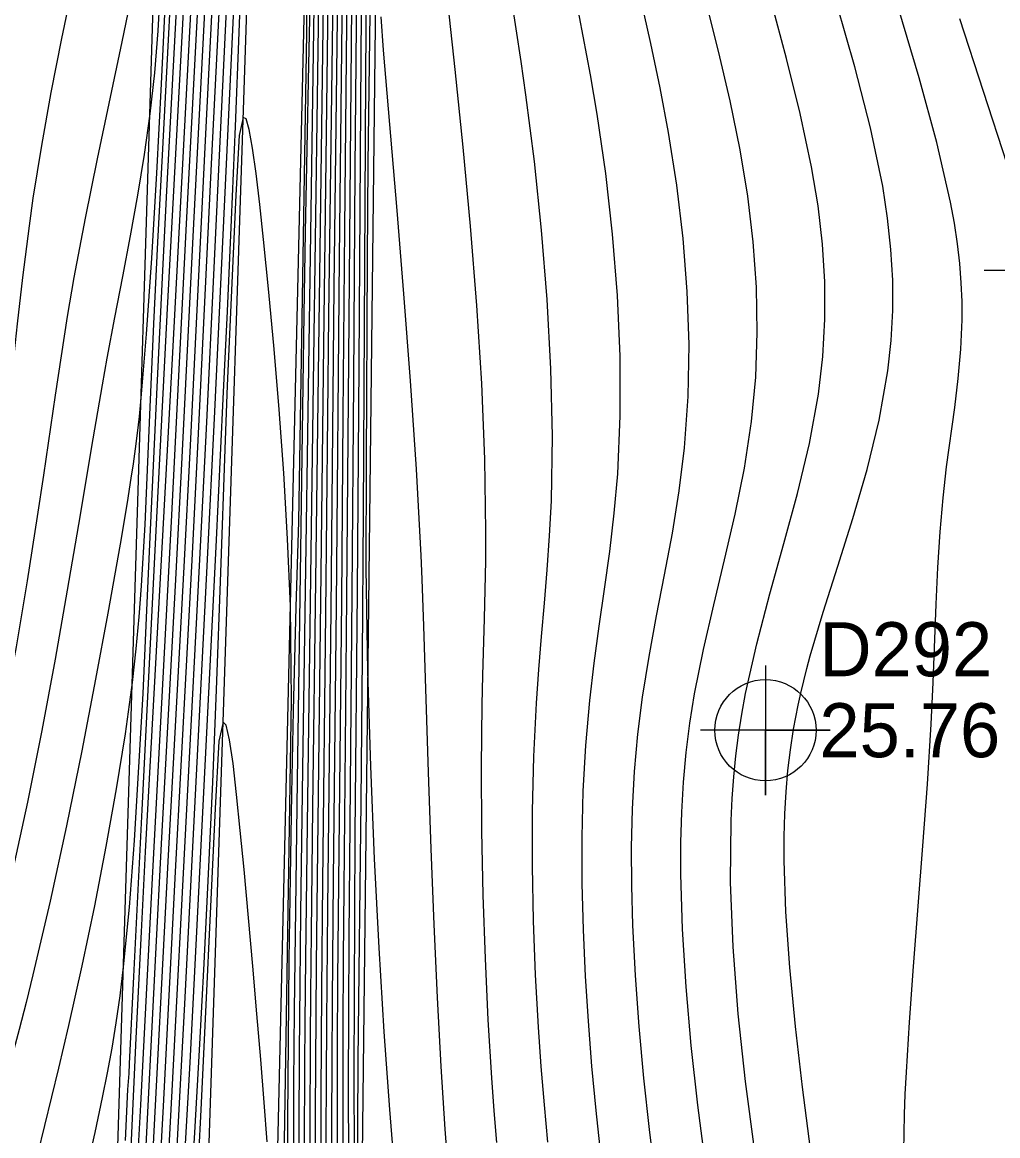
# Model space of a CAD drawing. Extents: x 2356077 to 2359823, y 225951 to 227822.
# Drawn here: x 2356280.3 to 2356325.4, y 227244.7 to 227296.2 of the extents above; entities that cross this region are included whole.
import ezdxf

# ---------------------------------------------------------------- set-up
doc = ezdxf.new("R2010")
doc.units = 0
for name, color, linetype in [('DTM Contours Major', 7, 'Continuous'), ('DTM Contours Minor', 7, 'Continuous'), ('Exist DTM Breakline', 7, 'Continuous'), ('Exist DTM Regular Point CELL', 7, 'Continuous'), ('Exist DTM Regular Point Cogo Elevation', 7, 'Continuous'), ('Exist DTM Regular Point Cogo Number', 7, 'Continuous'), ('PH Exist DTM Point', 7, 'Continuous')]:
    doc.layers.add(name, color=color, linetype=linetype)

msp = doc.modelspace()

# ---------------------------------------------------------------- linework, layer by layer
at = {"layer": 'DTM Contours Major'}
for points in [[(2356295.918, 227237.294), (2356295.922, 227237.559), (2356295.803, 227239.008), (2356295.838, 227248.161), (2356295.884, 227252.287), (2356295.939, 227256.232), (2356295.985, 227260.127), (2356296.049, 227266.841), (2356296.096, 227273.476), (2356296.203, 227293.656), (2356296.335, 227314.38)], [(2356293.364, 227244.166), (2356293.377, 227247.957), (2356293.391, 227249.899), (2356293.418, 227252.897), (2356293.494, 227259.091), (2356293.669, 227271.698), (2356293.803, 227281.731), (2356293.994, 227294.945), (2356294.091, 227302.669)], [(2356289.588, 227300.646), (2356289.045, 227289.662), (2356288.441, 227277.181), (2356288.158, 227271.62), (2356287.377, 227256.895), (2356286.81, 227246.053), (2356286.16, 227233.984), (2356286.007, 227230.988), (2356285.87, 227228.104), (2356285.598, 227224.659), (2356285.091, 227214.157)], [(2356287.918, 227299.885), (2356287.01, 227282.968), (2356286.448, 227272.079), (2356285.823, 227259.761), (2356285.443, 227252.052), (2356285.237, 227248.009), (2356285.226, 227247.561), (2356285.169, 227246.824), (2356285.055, 227244.449)], [(2356294.408, 227208.368), (2356294.464, 227225.413), (2356294.611, 227228.644), (2356294.626, 227230.414), (2356294.681, 227234.158), (2356294.644, 227237.882), (2356294.632, 227239.77), (2356294.624, 227242.472), (2356294.624, 227245.251), (2356294.633, 227248.078), (2356294.649, 227250.923), (2356294.696, 227256.559), (2356294.838, 227269.25), (2356294.979, 227285.33), (2356295.134, 227299.127)], [(2356307.07, 227243.82), (2356306.85, 227245.85), (2356306.657, 227247.903), (2356306.494, 227249.975), (2356306.364, 227252.059), (2356306.267, 227254.204), (2356306.214, 227256.35), (2356306.21, 227258.492), (2356306.262, 227260.622), (2356306.375, 227262.735), (2356306.557, 227264.823), (2356306.761, 227266.546), (2356306.996, 227268.262), (2356307.243, 227269.984), (2356307.482, 227271.724), (2356307.693, 227273.497), (2356307.855, 227275.317), (2356307.974, 227277.995), (2356307.966, 227280.759), (2356307.844, 227283.574), (2356307.617, 227286.405), (2356307.299, 227289.216), (2356306.899, 227291.972), (2356306.59, 227293.788), (2356306.26, 227295.582), (2356305.573, 227299.18)], [(2356285.444, 227297.94), (2356284.909, 227295.318), (2356283.763, 227289.896), (2356283.204, 227287.147), (2356282.689, 227284.407), (2356282.379, 227282.594), (2356282.091, 227280.784), (2356281.817, 227278.965), (2356281.275, 227275.253), (2356280.991, 227273.335), (2356280.526, 227270.36), (2356280.012, 227267.309), (2356279.446, 227264.231), (2356278.823, 227261.179), (2356278.142, 227258.203), (2356277.398, 227255.356), (2356276.948, 227253.811), (2356276.481, 227252.306), (2356276.001, 227250.823), (2356275.022, 227247.848), (2356274.531, 227246.319), (2356273.707, 227243.617)], [(2356321.095, 227243.987), (2356321.102, 227244.791), (2356321.123, 227245.662), (2356321.159, 227246.605), (2356321.21, 227247.623), (2356321.356, 227249.94), (2356321.547, 227252.513), (2356321.981, 227258.099), (2356322.185, 227260.95), (2356322.353, 227263.732), (2356322.444, 227265.656), (2356322.592, 227269.281), (2356322.672, 227270.987), (2356322.775, 227272.628), (2356322.911, 227274.205), (2356323.076, 227275.634), (2356323.447, 227278.386), (2356323.611, 227279.734), (2356323.733, 227281.082), (2356323.793, 227282.441), (2356323.79, 227283.294), (2356323.753, 227284.161), (2356323.683, 227285.05), (2356323.578, 227285.966), (2356323.436, 227286.914), (2356323.257, 227287.9), (2356322.621, 227290.662), (2356321.797, 227293.654), (2356320.857, 227296.811)], [(2356291.625, 227244.402), (2356291.493, 227246.214), (2356291.336, 227248.202), (2356291.159, 227250.322), (2356290.967, 227252.525), (2356290.766, 227254.768), (2356290.559, 227257.002), (2356290.388, 227258.803), (2356290.219, 227260.469), (2356290.053, 227261.902), (2356289.891, 227263.004), (2356289.737, 227263.677), (2356289.59, 227263.822), (2356289.389, 227262.949), (2356289.22, 227259.826), (2356288.568, 227245.883), (2356288.455, 227243.775)]]:
    msp.add_lwpolyline(points, dxfattribs=at)
at = {"layer": 'DTM Contours Minor'}
for points in [[(2356290.045, 227303.222), (2356289.469, 227291.356), (2356288.817, 227277.716), (2356288.544, 227272.244), (2356287.218, 227246.76), (2356286.61, 227235.538), (2356286.475, 227232.889), (2356286.352, 227230.291), (2356286.17, 227227.801), (2356285.502, 227213.952)], [(2356287.746, 227302.883), (2356286.96, 227288.126), (2356286.769, 227284.408), (2356286.52, 227279.336), (2356286.19, 227272.059), (2356286.036, 227268.647), (2356285.869, 227265.155), (2356285.475, 227258.35), (2356285.239, 227255.25), (2356284.972, 227252.492), (2356284.809, 227251.15), (2356284.632, 227249.909), (2356284.44, 227248.735), (2356284.23, 227247.593), (2356283.999, 227246.449), (2356283.648, 227244.827), (2356282.44, 227239.473)], [(2356295.255, 227207.82), (2356295.327, 227229.558), (2356295.507, 227234.21), (2356295.488, 227235.332), (2356295.495, 227236.584), (2356295.451, 227239.055), (2356295.435, 227240.32), (2356295.409, 227243.555), (2356295.401, 227246.944), (2356295.407, 227250.417), (2356295.424, 227253.907), (2356295.449, 227257.345), (2356295.567, 227269.797), (2356295.639, 227279.602), (2356295.708, 227289.417), (2356295.824, 227302.795)], [(2356295.537, 227207.637), (2356295.614, 227230.939), (2356295.763, 227234.889), (2356295.777, 227235.553), (2356295.789, 227236.402), (2356295.716, 227240.29), (2356295.677, 227243.813), (2356295.662, 227247.477), (2356295.665, 227251.213), (2356295.682, 227254.951), (2356295.708, 227258.624), (2356295.809, 227269.89), (2356295.882, 227280.395), (2356295.962, 227292.385), (2356296.046, 227303.171)], [(2356287.398, 227302.242), (2356286.766, 227290.065), (2356286.563, 227286.041), (2356286.377, 227282.256), (2356286.185, 227278.044), (2356285.967, 227272.97), (2356285.806, 227270.13), (2356285.698, 227268.697), (2356285.558, 227267.215), (2356285.38, 227265.656), (2356285.053, 227263.28), (2356284.647, 227260.736), (2356284.17, 227258.068), (2356283.635, 227255.322), (2356283.053, 227252.543), (2356282.434, 227249.777), (2356281.971, 227247.81), (2356281.006, 227243.829)], [(2356294.973, 227208.003), (2356295.039, 227228.176), (2356295.187, 227231.775), (2356295.245, 227232.92), (2356295.21, 227234.301), (2356295.223, 227235.789), (2356295.178, 227238.693), (2356295.163, 227240.184), (2356295.145, 227243.215), (2356295.141, 227246.383), (2356295.149, 227249.629), (2356295.166, 227252.895), (2356295.19, 227256.125), (2356295.272, 227264.459), (2356295.324, 227269.638), (2356295.395, 227278.816), (2356295.465, 227288.036), (2356295.602, 227302.409)], [(2356286.893, 227301.715), (2356286.565, 227295.822), (2356286.412, 227293.878), (2356286.196, 227291.985), (2356285.931, 227290.104), (2356285.624, 227288.22), (2356285.286, 227286.334), (2356284.931, 227284.446), (2356284.571, 227282.558), (2356284.217, 227280.671), (2356283.995, 227279.44), (2356283.563, 227276.943), (2356282.894, 227272.965), (2356282.378, 227269.934), (2356281.814, 227266.732), (2356281.2, 227263.437), (2356280.537, 227260.124), (2356279.824, 227256.868)], [(2356289.332, 227302.081), (2356288.759, 227290.746), (2356288.063, 227276.632), (2356287.773, 227271.009), (2356287.039, 227257.368), (2356286.279, 227242.798), (2356285.542, 227229.08), (2356285.377, 227225.927), (2356285.026, 227221.517), (2356284.681, 227214.363)], [(2356288.977, 227301.488), (2356288.197, 227286.296), (2356287.684, 227276.072), (2356287.388, 227270.419), (2356286.725, 227258.182), (2356286.458, 227253.098), (2356285.917, 227242.394), (2356285.723, 227238.648), (2356285.516, 227234.795), (2356285.3, 227230.962), (2356285.076, 227227.276), (2356284.85, 227223.865), (2356284.453, 227218.374), (2356284.27, 227214.568)], [(2356290.263, 227300.793), (2356289.193, 227278.208), (2356288.839, 227271.044), (2356287.807, 227250.778), (2356287.456, 227244.174), (2356287.063, 227237.064), (2356286.941, 227234.754), (2356286.826, 227232.452), (2356286.742, 227230.943), (2356285.913, 227213.746)], [(2356290.52, 227301.062), (2356290.325, 227295.74), (2356290.15, 227291.393), (2356289.965, 227287.074), (2356289.776, 227282.849), (2356289.586, 227278.786), (2356289.254, 227271.94), (2356288.426, 227255.348), (2356288.239, 227251.681), (2356288.049, 227248.068), (2356287.858, 227244.57), (2356287.401, 227236.565), (2356287.29, 227234.574), (2356287.315, 227234.085), (2356286.324, 227213.541)], [(2356292.582, 227242.867), (2356292.59, 227245.456), (2356292.614, 227249.073), (2356292.654, 227252.815), (2356292.707, 227256.64), (2356292.775, 227260.503), (2356292.856, 227264.359), (2356292.978, 227269.152), (2356293.094, 227273.109), (2356293.463, 227295.718), (2356293.43, 227300.208)], [(2356302.255, 227244.36), (2356302.135, 227245.825), (2356302.024, 227247.354), (2356301.861, 227250.037), (2356301.728, 227252.874), (2356301.628, 227255.809), (2356301.567, 227258.786), (2356301.549, 227261.749), (2356301.579, 227264.643), (2356301.61, 227265.982), (2356301.687, 227268.623), (2356301.721, 227269.947), (2356301.746, 227271.289), (2356301.756, 227272.66), (2356301.705, 227275.998), (2356301.559, 227279.502), (2356301.333, 227283.114), (2356301.043, 227286.778), (2356300.705, 227290.438), (2356300.334, 227294.036), (2356299.661, 227300.172)], [(2356311.913, 227243.353), (2356311.559, 227246.095), (2356311.257, 227248.847), (2356311.017, 227251.572), (2356310.853, 227254.232), (2356310.778, 227256.787), (2356310.78, 227258.244), (2356310.821, 227259.661), (2356310.901, 227261.049), (2356311.025, 227262.417), (2356311.194, 227263.777), (2356311.411, 227265.138), (2356311.818, 227267.18), (2356312.294, 227269.248), (2356312.797, 227271.339), (2356313.285, 227273.452), (2356313.716, 227275.585), (2356314.049, 227277.737), (2356314.242, 227279.793), (2356314.314, 227281.865), (2356314.272, 227283.952), (2356314.122, 227286.055), (2356313.868, 227288.173), (2356313.518, 227290.308), (2356313.052, 227292.583), (2356312.513, 227294.883), (2356311.338, 227299.578)], [(2356292.852, 227242.518), (2356292.862, 227245.55), (2356292.87, 227247.098), (2356292.899, 227250.484), (2356292.938, 227253.991), (2356293.036, 227261.12), (2356293.19, 227271.751), (2356293.344, 227282.71), (2356293.405, 227286.507), (2356293.474, 227290.376), (2356293.553, 227294.271), (2356293.67, 227299.177)], [(2356294.69, 227208.185), (2356294.752, 227226.794), (2356294.899, 227230.22), (2356294.908, 227231.717), (2356294.953, 227234.985), (2356294.929, 227236.635), (2356294.91, 227238.295), (2356294.896, 227239.99), (2356294.883, 227242.85), (2356294.882, 227245.818), (2356294.891, 227248.85), (2356294.908, 227251.904), (2356294.958, 227257.899), (2356295.081, 227269.45), (2356295.152, 227278.035), (2356295.223, 227286.678), (2356295.355, 227299.345)], [(2356309.618, 227242.592), (2356309.324, 227244.958), (2356309.064, 227247.344), (2356308.845, 227249.73), (2356308.673, 227252.095), (2356308.555, 227254.418), (2356308.505, 227256.239), (2356308.498, 227258.027), (2356308.539, 227259.788), (2356308.633, 227261.53), (2356308.785, 227263.259), (2356308.998, 227264.982), (2356309.301, 227266.859), (2356309.652, 227268.745), (2356310.023, 227270.647), (2356310.382, 227272.572), (2356310.7, 227274.529), (2356310.947, 227276.525), (2356311.114, 227278.894), (2356311.153, 227281.309), (2356311.074, 227283.755), (2356310.883, 227286.216), (2356310.591, 227288.678), (2356310.206, 227291.124), (2356309.814, 227293.182), (2356309.379, 227295.233), (2356308.453, 227299.38)], [(2356289.476, 227192.345), (2356290.747, 227196.063), (2356292.799, 227204.052), (2356293.438, 227206.722), (2356293.818, 227209.991), (2356293.995, 227213.573), (2356294.034, 227225.3), (2356294.057, 227227.621), (2356294.161, 227234.604), (2356294.153, 227236.924), (2356294.138, 227239.221), (2356294.129, 227241.65), (2356294.127, 227244.088), (2356294.13, 227246.535), (2356294.14, 227248.99), (2356294.154, 227251.452), (2356294.199, 227256.413), (2356294.35, 227268.844), (2356294.492, 227282.642), (2356294.693, 227298.691)], [(2356294.126, 227208.55), (2356294.177, 227224.031), (2356294.323, 227227.05), (2356294.343, 227229.096), (2356294.405, 227233.305), (2356294.399, 227235.41), (2356294.382, 227237.465), (2356294.372, 227239.538), (2356294.366, 227242.087), (2356294.367, 227244.682), (2356294.376, 227247.308), (2356294.39, 227249.95), (2356294.434, 227255.229), (2356294.513, 227262.153), (2356294.595, 227269.043), (2356294.736, 227283.986), (2356294.913, 227298.908)], [(2356297.576, 227242.627), (2356297.308, 227245.885), (2356297.05, 227249.485), (2356296.81, 227253.372), (2356296.599, 227257.489), (2356296.424, 227261.778), (2356296.296, 227266.184), (2356296.217, 227270.955), (2356296.225, 227275.831), (2356296.268, 227285.305), (2356296.302, 227289.666), (2356296.433, 227298.949)], [(2356288.475, 227298.059), (2356287.889, 227286.896), (2356287.186, 227273.111), (2356286.289, 227256.3), (2356285.763, 227246.104), (2356285.568, 227242.502), (2356285.338, 227238.605), (2356285.066, 227234.507), (2356284.745, 227230.311), (2356284.367, 227226.119), (2356284.048, 227221.062), (2356283.877, 227215.156), (2356283.859, 227214.774)], [(2356288.884, 227191.32), (2356289.726, 227194.6), (2356290.678, 227197.075), (2356292.574, 227204.455), (2356293.107, 227206.964), (2356293.467, 227209.84), (2356293.709, 227212.694), (2356293.746, 227223.689), (2356293.774, 227226.284), (2356293.889, 227233.987), (2356293.895, 227236.495), (2356293.881, 227238.972), (2356293.874, 227241.24), (2356293.871, 227243.498), (2356293.874, 227245.753), (2356293.895, 227250.29), (2356293.913, 227252.589), (2356293.97, 227257.936), (2356294.132, 227270.753), (2356294.247, 227281.295), (2356294.473, 227298.48)], [(2356293.619, 227240.818), (2356293.619, 227244.965), (2356293.636, 227249.127), (2356293.652, 227251.251), (2356293.679, 227254.079), (2356293.749, 227259.864), (2356293.889, 227270.369), (2356294.002, 227279.937), (2356294.255, 227298.282)], [(2356282.641, 227297.989), (2356282.111, 227295.469), (2356281.621, 227292.974), (2356281.18, 227290.509), (2356280.792, 227288.079), (2356280.609, 227286.797), (2356280.305, 227284.404), (2356280.063, 227282.265), (2356279.605, 227277.942), (2356279.361, 227275.739), (2356279.089, 227273.494), (2356278.707, 227270.721), (2356278.26, 227267.909), (2356277.746, 227265.095), (2356277.163, 227262.313), (2356276.508, 227259.601), (2356275.779, 227256.993), (2356275.256, 227255.339), (2356274.707, 227253.726), (2356274.14, 227252.134), (2356272.982, 227248.933), (2356272.406, 227247.284), (2356271.572, 227244.738), (2356270.755, 227242.086)], [(2356286.926, 227297.561), (2356286.722, 227293.372), (2356286.505, 227289.229), (2356286.277, 227285.305), (2356286.037, 227281.778), (2356285.788, 227278.821), (2356285.702, 227277.977), (2356285.613, 227277.202), (2356285.522, 227276.478), (2356285.427, 227275.787), (2356285.327, 227275.112), (2356285.148, 227273.988), (2356284.821, 227272.06), (2356284.254, 227268.862), (2356283.691, 227265.81), (2356283.052, 227262.494), (2356282.347, 227259.03), (2356281.59, 227255.535), (2356280.79, 227252.127), (2356280.47, 227250.848), (2356280.146, 227249.591), (2356279.488, 227247.103), (2356278.82, 227244.59)], [(2356293.107, 227241.651), (2356293.112, 227245.053), (2356293.13, 227248.523), (2356293.158, 227251.701), (2356293.195, 227254.985), (2356293.287, 227261.654), (2356293.666, 227287.499), (2356293.814, 227297.991)], [(2356288.108, 227297.245), (2356287.242, 227280.941), (2356286.808, 227272.736), (2356285.991, 227257.818), (2356285.795, 227254.113), (2356285.549, 227249.198), (2356285.116, 227239.753)], [(2356304.623, 227244.38), (2356304.461, 227246.108), (2356304.316, 227247.879), (2356304.19, 227249.7), (2356304.056, 227252.132), (2356303.96, 227254.63), (2356303.909, 227257.163), (2356303.909, 227259.705), (2356303.966, 227262.227), (2356304.087, 227264.699), (2356304.199, 227266.254), (2356304.329, 227267.79), (2356304.463, 227269.325), (2356304.592, 227270.873), (2356304.702, 227272.448), (2356304.783, 227274.065), (2356304.83, 227277.061), (2356304.761, 227280.184), (2356304.59, 227283.38), (2356304.332, 227286.594), (2356303.999, 227289.774), (2356303.608, 227292.866), (2356303.388, 227294.406), (2356302.93, 227297.438)], [(2356314.186, 227244.056), (2356313.773, 227247.184), (2356313.434, 227250.321), (2356313.193, 227253.417), (2356313.074, 227256.419), (2356313.099, 227259.275), (2356313.15, 227260.291), (2356313.226, 227261.285), (2356313.325, 227262.262), (2356313.449, 227263.227), (2356313.598, 227264.185), (2356313.773, 227265.142), (2356314.29, 227267.446), (2356314.899, 227269.763), (2356315.546, 227272.085), (2356316.173, 227274.404), (2356316.725, 227276.714), (2356317.144, 227279.008), (2356317.345, 227280.741), (2356317.439, 227282.469), (2356317.431, 227284.202), (2356317.324, 227285.951), (2356317.122, 227287.724), (2356316.827, 227289.531), (2356316.304, 227292.004), (2356315.668, 227294.544), (2356314.964, 227297.143)], [(2356316.782, 227244.058), (2356316.399, 227246.921), (2356316.073, 227249.738), (2356315.815, 227252.459), (2356315.64, 227255.037), (2356315.56, 227257.425), (2356315.56, 227258.529), (2356315.587, 227259.583), (2356315.643, 227260.597), (2356315.729, 227261.582), (2356315.845, 227262.546), (2356315.993, 227263.499), (2356316.093, 227264.053), (2356316.205, 227264.608), (2356316.328, 227265.167), (2356316.463, 227265.733), (2356316.609, 227266.307), (2356316.767, 227266.891), (2356317.367, 227268.909), (2356318.043, 227271.039), (2356318.736, 227273.251), (2356319.391, 227275.516), (2356319.951, 227277.805), (2356320.357, 227280.09), (2356320.51, 227281.489), (2356320.583, 227282.885), (2356320.58, 227284.288), (2356320.5, 227285.708), (2356320.344, 227287.155), (2356320.116, 227288.639), (2356319.55, 227291.341), (2356318.823, 227294.156), (2356317.995, 227297.055)], [(2356299.955, 227243.767), (2356299.867, 227244.974), (2356299.683, 227247.889), (2356299.514, 227251.072), (2356299.36, 227254.451), (2356299.22, 227257.954), (2356299.093, 227261.512), (2356298.877, 227268.273), (2356298.798, 227270.436), (2356298.751, 227271.536), (2356298.538, 227275.531), (2356298.266, 227279.615), (2356297.961, 227283.652), (2356297.646, 227287.511), (2356297.019, 227294.932), (2356296.901, 227296.469)], [(2356325.871, 227289.659), (2356323.689, 227296.383)], [(2356292.409, 227242.512), (2356292.481, 227247.307), (2356292.754, 227264.841), (2356292.706, 227269.192), (2356292.577, 227272.303), (2356292.402, 227275.346), (2356292.193, 227278.289), (2356291.96, 227281.095), (2356291.715, 227283.729), (2356291.467, 227286.158), (2356291.29, 227287.782), (2356291.119, 227289.214), (2356290.955, 227290.395), (2356290.8, 227291.262), (2356290.654, 227291.755), (2356290.519, 227291.813), (2356290.334, 227290.977), (2356290.187, 227288.215), (2356289.786, 227279.413), (2356289.669, 227276.461), (2356289.478, 227270.742), (2356289.275, 227265.324), (2356289.095, 227261.039), (2356288.902, 227256.797), (2356288.698, 227252.646), (2356288.486, 227248.639), (2356288.267, 227244.825), (2356288.063, 227241.511)]]:
    msp.add_lwpolyline(points, dxfattribs=at)
at = {"layer": 'Exist DTM Breakline'}
for points in [[(2356283.803, 227214.802), (2356287.956, 227348.715), (2356293.952, 227390.832), (2356298.591, 227417.834), (2356291.196, 227424.341), (2356295.705, 227436.016), (2356296.757, 227465.544)], [(2356295.621, 227207.583), (2356297.242, 227348.364), (2356302.055, 227389.57), (2356309.363, 227416.032), (2356303.192, 227424.489), (2356298.03, 227426.53), (2356300.619, 227435.032), (2356300.59, 227462.967)], [(2356287.895, 227212.755), (2356292.38, 227347.885), (2356296.265, 227392.1), (2356301.287, 227414.937)], [(2356291.332, 227210.358), (2356294.548, 227348.076), (2356299.49, 227390.957), (2356303.923, 227414.094)]]:
    msp.add_lwpolyline(points, dxfattribs=at)
at = {"layer": 'Exist DTM Regular Point CELL'}
for points in [[(2356327.814, 227287.722), (2356327.814, 227281.722), (2356327.814, 227284.722), (2356330.814, 227284.722), (2356324.814, 227284.722)], [(2356314.689, 227266.448), (2356314.689, 227260.448), (2356314.689, 227263.448), (2356317.689, 227263.448), (2356311.689, 227263.448)]]:
    msp.add_lwpolyline(points, dxfattribs=at)
msp.add_circle((2356314.689, 227263.448), 2.344, dxfattribs=at)
at = {"layer": 'PH Exist DTM Point'}
msp.add_line((2356280.651, 227287.201), (2356280.651, 227287.201), dxfattribs=at)

# ---------------------------------------------------------------- texts
at = {"layer": 'Exist DTM Regular Point Cogo Elevation'}
msp.add_text('25.76', height=2.5, dxfattribs=at).set_placement((2356317.189, 227262.198))
at = {"layer": 'Exist DTM Regular Point Cogo Number'}
msp.add_text('D292', height=2.5, dxfattribs=at).set_placement((2356317.189, 227265.948))

doc.saveas('drawing.dxf')
